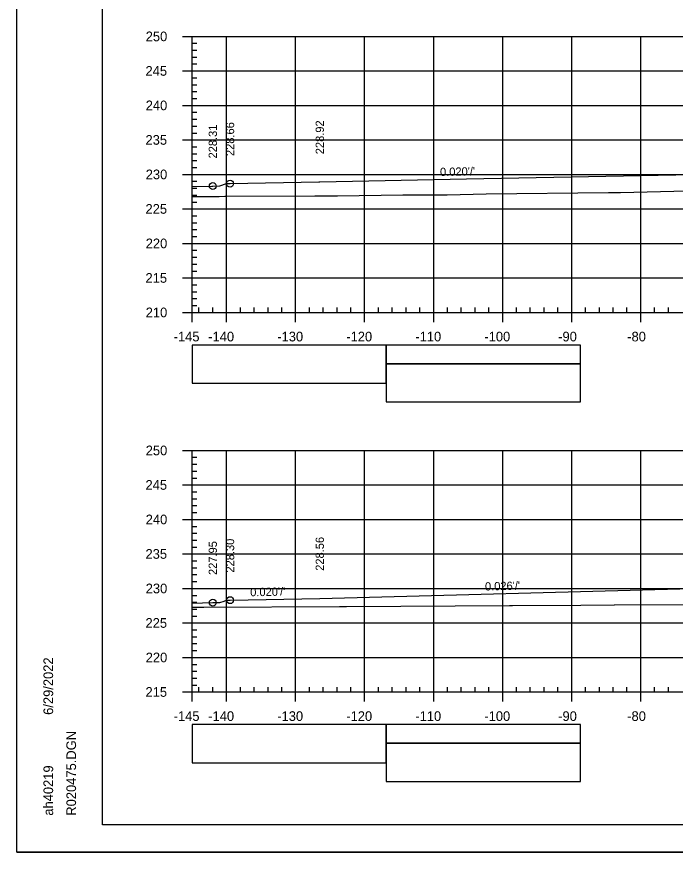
# Model space of a CAD drawing. Extents: x 1386544 to 1388153, y 379785 to 390999.
# Drawn here: x 1387210 to 1387305.4, y 380478.3 to 380599.4 of the extents above; entities that cross this region are included whole.
import ezdxf

# ---------------------------------------------------------------- set-up
doc = ezdxf.new("R2010")
doc.units = 0
for name, color, linetype in [('R_Axis', 7, 'Continuous'), ('R_Axis Annot', 7, 'Continuous'), ('R_Border', 7, 'Continuous'), ('R_Exist Surface', 7, 'Continuous'), ('R_Fin Surface', 7, 'Continuous'), ('R_Grid', 7, 'Continuous'), ('R_No Plot', 7, 'Continuous'), ('R_Striping', 7, 'Continuous')]:
    doc.layers.add(name, color=color, linetype=linetype)

msp = doc.modelspace()

# ---------------------------------------------------------------- linework, layer by layer
at = {"layer": 'R_Axis'}
for p, q in [((1387234.01, 380596.56), (1387235.41, 380596.56)), ((1387235.41, 380556.56), (1387235.41, 380596.56)), ((1387235.41, 380595.56), (1387236.11, 380595.56)), ((1387235.41, 380594.56), (1387236.11, 380594.56)), ((1387235.41, 380593.56), (1387236.11, 380593.56)), ((1387235.41, 380592.56), (1387236.11, 380592.56)), ((1387234.01, 380591.56), (1387235.41, 380591.56)), ((1387235.41, 380590.56), (1387236.11, 380590.56)), ((1387235.41, 380589.56), (1387236.11, 380589.56)), ((1387235.41, 380588.56), (1387236.11, 380588.56)), ((1387235.41, 380587.56), (1387236.11, 380587.56)), ((1387234.01, 380586.56), (1387235.41, 380586.56)), ((1387235.41, 380585.56), (1387236.11, 380585.56)), ((1387235.41, 380584.56), (1387236.11, 380584.56)), ((1387235.41, 380583.56), (1387236.11, 380583.56)), ((1387234.01, 380581.56), (1387235.41, 380581.56)), ((1387235.41, 380582.56), (1387236.11, 380582.56)), ((1387235.41, 380580.56), (1387236.11, 380580.56)), ((1387235.41, 380579.56), (1387236.11, 380579.56)), ((1387235.41, 380578.56), (1387236.11, 380578.56)), ((1387234.01, 380576.56), (1387235.41, 380576.56)), ((1387235.41, 380577.56), (1387236.11, 380577.56)), ((1387235.41, 380575.56), (1387236.11, 380575.56)), ((1387235.41, 380574.56), (1387236.11, 380574.56)), ((1387235.41, 380573.56), (1387236.11, 380573.56)), ((1387235.41, 380572.56), (1387236.11, 380572.56)), ((1387234.01, 380571.56), (1387235.41, 380571.56)), ((1387235.41, 380570.56), (1387236.11, 380570.56)), ((1387235.41, 380569.56), (1387236.11, 380569.56)), ((1387235.41, 380568.56), (1387236.11, 380568.56)), ((1387235.41, 380567.56), (1387236.11, 380567.56)), ((1387234.01, 380566.56), (1387235.41, 380566.56)), ((1387235.41, 380565.56), (1387236.11, 380565.56)), ((1387235.41, 380564.56), (1387236.11, 380564.56)), ((1387235.41, 380563.56), (1387236.11, 380563.56)), ((1387235.41, 380562.56), (1387236.11, 380562.56)), ((1387234.01, 380561.56), (1387235.41, 380561.56)), ((1387235.41, 380560.56), (1387236.11, 380560.56)), ((1387235.41, 380559.56), (1387236.11, 380559.56)), ((1387235.41, 380558.56), (1387236.11, 380558.56)), ((1387235.41, 380557.56), (1387236.11, 380557.56)), ((1387235.41, 380556.56), (1387235.41, 380557.26)), ((1387236.41, 380556.56), (1387236.41, 380557.26)), ((1387238.41, 380556.56), (1387238.41, 380557.26)), ((1387242.41, 380556.56), (1387242.41, 380557.26)), ((1387244.41, 380556.56), (1387244.41, 380557.26)), ((1387246.41, 380556.56), (1387246.41, 380557.26)), ((1387248.41, 380556.56), (1387248.41, 380557.26)), ((1387252.41, 380556.56), (1387252.41, 380557.26)), ((1387254.41, 380556.56), (1387254.41, 380557.26)), ((1387256.41, 380556.56), (1387256.41, 380557.26)), ((1387258.41, 380556.56), (1387258.41, 380557.26)), ((1387262.41, 380556.56), (1387262.41, 380557.26)), ((1387264.41, 380556.56), (1387264.41, 380557.26)), ((1387266.41, 380556.56), (1387266.41, 380557.26)), ((1387268.41, 380556.56), (1387268.41, 380557.26)), ((1387272.41, 380556.56), (1387272.41, 380557.26)), ((1387274.41, 380556.56), (1387274.41, 380557.26)), ((1387276.41, 380556.56), (1387276.41, 380557.26)), ((1387278.41, 380556.56), (1387278.41, 380557.26)), ((1387282.41, 380556.56), (1387282.41, 380557.26)), ((1387284.41, 380556.56), (1387284.41, 380557.26)), ((1387286.41, 380556.56), (1387286.41, 380557.26)), ((1387288.41, 380556.56), (1387288.41, 380557.26)), ((1387292.41, 380556.56), (1387292.41, 380557.26)), ((1387294.41, 380556.56), (1387294.41, 380557.26)), ((1387296.41, 380556.56), (1387296.41, 380557.26)), ((1387298.41, 380556.56), (1387298.41, 380557.26)), ((1387302.41, 380556.56), (1387302.41, 380557.26)), ((1387304.41, 380556.56), (1387304.41, 380557.26)), ((1387234.01, 380556.56), (1387235.41, 380556.56)), ((1387235.41, 380556.56), (1387525.41, 380556.56)), ((1387235.41, 380555.16), (1387235.41, 380556.56)), ((1387240.41, 380555.16), (1387240.41, 380556.56)), ((1387250.41, 380555.16), (1387250.41, 380556.56)), ((1387260.41, 380555.16), (1387260.41, 380556.56)), ((1387270.41, 380555.16), (1387270.41, 380556.56)), ((1387280.41, 380555.16), (1387280.41, 380556.56)), ((1387290.41, 380555.16), (1387290.41, 380556.56)), ((1387300.41, 380555.16), (1387300.41, 380556.56)), ((1387234.01, 380536.56), (1387235.41, 380536.56)), ((1387235.41, 380501.56), (1387235.41, 380536.56)), ((1387235.41, 380535.56), (1387236.11, 380535.56)), ((1387235.41, 380534.56), (1387236.11, 380534.56)), ((1387235.41, 380533.56), (1387236.11, 380533.56)), ((1387235.41, 380532.56), (1387236.11, 380532.56)), ((1387234.01, 380531.56), (1387235.41, 380531.56)), ((1387235.41, 380530.56), (1387236.11, 380530.56)), ((1387235.41, 380529.56), (1387236.11, 380529.56)), ((1387235.41, 380528.56), (1387236.11, 380528.56)), ((1387235.41, 380527.56), (1387236.11, 380527.56)), ((1387234.01, 380526.56), (1387235.41, 380526.56)), ((1387235.41, 380525.56), (1387236.11, 380525.56)), ((1387235.41, 380524.56), (1387236.11, 380524.56)), ((1387235.41, 380523.56), (1387236.11, 380523.56)), ((1387235.41, 380522.56), (1387236.11, 380522.56)), ((1387234.01, 380521.56), (1387235.41, 380521.56)), ((1387235.41, 380520.56), (1387236.11, 380520.56)), ((1387235.41, 380519.56), (1387236.11, 380519.56)), ((1387235.41, 380518.56), (1387236.11, 380518.56)), ((1387235.41, 380517.56), (1387236.11, 380517.56)), ((1387234.01, 380516.56), (1387235.41, 380516.56)), ((1387235.41, 380515.56), (1387236.11, 380515.56)), ((1387235.41, 380514.56), (1387236.11, 380514.56)), ((1387235.41, 380513.56), (1387236.11, 380513.56)), ((1387235.41, 380512.56), (1387236.11, 380512.56)), ((1387234.01, 380511.56), (1387235.41, 380511.56)), ((1387235.41, 380510.56), (1387236.11, 380510.56)), ((1387235.41, 380509.56), (1387236.11, 380509.56)), ((1387235.41, 380508.56), (1387236.11, 380508.56)), ((1387235.41, 380507.56), (1387236.11, 380507.56)), ((1387234.01, 380506.56), (1387235.41, 380506.56)), ((1387235.41, 380505.56), (1387236.11, 380505.56)), ((1387235.41, 380504.56), (1387236.11, 380504.56)), ((1387235.41, 380503.56), (1387236.11, 380503.56)), ((1387234.01, 380501.56), (1387235.41, 380501.56)), ((1387235.41, 380502.56), (1387236.11, 380502.56)), ((1387235.41, 380501.56), (1387235.41, 380502.26)), ((1387235.41, 380501.56), (1387525.41, 380501.56)), ((1387235.41, 380500.16), (1387235.41, 380501.56)), ((1387236.41, 380501.56), (1387236.41, 380502.26)), ((1387238.41, 380501.56), (1387238.41, 380502.26)), ((1387240.41, 380500.16), (1387240.41, 380501.56)), ((1387242.41, 380501.56), (1387242.41, 380502.26)), ((1387244.41, 380501.56), (1387244.41, 380502.26)), ((1387246.41, 380501.56), (1387246.41, 380502.26)), ((1387248.41, 380501.56), (1387248.41, 380502.26)), ((1387250.41, 380500.16), (1387250.41, 380501.56)), ((1387252.41, 380501.56), (1387252.41, 380502.26)), ((1387254.41, 380501.56), (1387254.41, 380502.26)), ((1387256.41, 380501.56), (1387256.41, 380502.26)), ((1387258.41, 380501.56), (1387258.41, 380502.26)), ((1387260.41, 380500.16), (1387260.41, 380501.56)), ((1387262.41, 380501.56), (1387262.41, 380502.26)), ((1387264.41, 380501.56), (1387264.41, 380502.26)), ((1387266.41, 380501.56), (1387266.41, 380502.26)), ((1387268.41, 380501.56), (1387268.41, 380502.26)), ((1387270.41, 380500.16), (1387270.41, 380501.56)), ((1387272.41, 380501.56), (1387272.41, 380502.26)), ((1387274.41, 380501.56), (1387274.41, 380502.26)), ((1387276.41, 380501.56), (1387276.41, 380502.26)), ((1387278.41, 380501.56), (1387278.41, 380502.26)), ((1387280.41, 380500.16), (1387280.41, 380501.56)), ((1387282.41, 380501.56), (1387282.41, 380502.26)), ((1387284.41, 380501.56), (1387284.41, 380502.26)), ((1387286.41, 380501.56), (1387286.41, 380502.26)), ((1387288.41, 380501.56), (1387288.41, 380502.26)), ((1387290.41, 380500.16), (1387290.41, 380501.56)), ((1387292.41, 380501.56), (1387292.41, 380502.26)), ((1387294.41, 380501.56), (1387294.41, 380502.26)), ((1387296.41, 380501.56), (1387296.41, 380502.26)), ((1387298.41, 380501.56), (1387298.41, 380502.26)), ((1387300.41, 380500.16), (1387300.41, 380501.56)), ((1387302.41, 380501.56), (1387302.41, 380502.26)), ((1387304.41, 380501.56), (1387304.41, 380502.26))]:
    msp.add_line(p, q, dxfattribs=at)
at = {"layer": 'R_Border'}
for p, q in [((1387222.41, 380482.31), (1387222.41, 380687.77)), ((1387222.41, 380482.31), (1387222.41, 380482.31)), ((1387538.59, 380482.31), (1387222.41, 380482.31))]:
    msp.add_line(p, q, dxfattribs=at)
at = {"layer": 'R_Exist Surface'}
for points in [[(1387235.41, 380573.37), (1387239.34, 380573.38), (1387240.14, 380573.39), (1387240.33, 380573.39), (1387253.2, 380573.45), (1387256.48, 380573.47), (1387265.96, 380573.58), (1387272.38, 380573.61), (1387278.01, 380573.73), (1387295.75, 380573.92), (1387297.47, 380573.95), (1387305.21, 380574.13), (1387309.05, 380574.23)], [(1387235.41, 380513.86), (1387235.58, 380513.86), (1387237.09, 380513.87), (1387256.77, 380513.94), (1387257.79, 380513.95), (1387281.37, 380514.08), (1387281.82, 380514.08), (1387291.72, 380514.14), (1387296.58, 380514.17), (1387296.59, 380514.17), (1387308.53, 380514.23), (1387308.74, 380514.23), (1387308.97, 380514.24), (1387319.78, 380514.27), (1387336.87, 380514.27), (1387338.46, 380514.27), (1387355.35, 380514.32), (1387357.74, 380514.32), (1387373.9, 380514.37), (1387377.02, 380514.37), (1387393.41, 380514.43), (1387397.2, 380514.43), (1387413.17, 380514.49)]]:
    msp.add_lwpolyline(points, dxfattribs=at)
at = {"layer": 'R_Fin Surface'}
for points in [[(1387235.41, 380574.81), (1387238.26, 380574.86), (1387238.41, 380574.87), (1387238.42, 380574.87), (1387239.41, 380574.89), (1387239.42, 380574.89), (1387240.41, 380575.22), (1387240.42, 380575.22), (1387240.91, 380575.22), (1387253.79, 380575.48), (1387253.91, 380575.48), (1387275.16, 380575.9), (1387308.01, 380576.54), (1387308.91, 380576.56), (1387308.91, 380576.56), (1387309.41, 380576.56)], [(1387235.41, 380514.45), (1387238.41, 380514.51), (1387239.41, 380514.53), (1387240.06, 380514.74), (1387240.41, 380514.86), (1387240.57, 380514.86), (1387240.91, 380514.86), (1387240.92, 380514.86), (1387253.91, 380515.12), (1387307.87, 380516.53), (1387308.37, 380516.54), (1387308.89, 380516.56), (1387308.91, 380516.56), (1387309.41, 380516.56)]]:
    msp.add_lwpolyline(points, dxfattribs=at)
for points in [[(1387235.41, 380546.29), (1387263.51, 380546.29), (1387263.51, 380551.82), (1387235.41, 380551.82)], [(1387235.41, 380491.29), (1387263.51, 380491.29), (1387263.51, 380496.82), (1387235.41, 380496.82)]]:
    msp.add_lwpolyline(points, close=True, dxfattribs=at)
at = {"layer": 'R_Grid'}
for p, q in [((1387235.41, 380596.56), (1387525.41, 380596.56)), ((1387235.41, 380556.56), (1387235.41, 380596.56)), ((1387240.41, 380556.56), (1387240.41, 380596.56)), ((1387250.41, 380556.56), (1387250.41, 380596.56)), ((1387260.41, 380556.56), (1387260.41, 380596.56)), ((1387270.41, 380556.56), (1387270.41, 380596.56)), ((1387280.41, 380556.56), (1387280.41, 380596.56)), ((1387290.41, 380556.56), (1387290.41, 380596.56)), ((1387300.41, 380556.56), (1387300.41, 380596.56)), ((1387235.41, 380591.56), (1387525.41, 380591.56)), ((1387235.41, 380586.56), (1387525.41, 380586.56)), ((1387235.41, 380581.56), (1387525.41, 380581.56)), ((1387235.41, 380576.56), (1387309.41, 380576.56)), ((1387235.41, 380571.56), (1387525.41, 380571.56)), ((1387235.41, 380566.56), (1387525.41, 380566.56)), ((1387235.41, 380561.56), (1387525.41, 380561.56)), ((1387235.41, 380556.56), (1387525.41, 380556.56)), ((1387235.41, 380536.56), (1387525.41, 380536.56)), ((1387235.41, 380501.56), (1387235.41, 380536.56)), ((1387240.41, 380501.56), (1387240.41, 380536.56)), ((1387250.41, 380501.56), (1387250.41, 380536.56)), ((1387260.41, 380501.56), (1387260.41, 380536.56)), ((1387270.41, 380501.56), (1387270.41, 380536.56)), ((1387280.41, 380501.56), (1387280.41, 380536.56)), ((1387290.41, 380501.56), (1387290.41, 380536.56)), ((1387300.41, 380501.56), (1387300.41, 380536.56)), ((1387235.41, 380531.56), (1387525.41, 380531.56)), ((1387235.41, 380526.56), (1387525.41, 380526.56)), ((1387235.41, 380521.56), (1387525.41, 380521.56)), ((1387235.41, 380516.56), (1387525.41, 380516.56)), ((1387235.41, 380511.56), (1387525.41, 380511.56)), ((1387235.41, 380506.56), (1387525.41, 380506.56)), ((1387235.41, 380501.56), (1387525.41, 380501.56))]:
    msp.add_line(p, q, dxfattribs=at)
at = {"layer": 'R_No Plot'}
msp.add_line((1387210.01, 380478.33), (1387543.34, 380478.33), dxfattribs=at)
for points in [[(1387210, 380691.66), (1387543.34, 380691.66), (1387543.34, 380478.33), (1387210, 380478.33)], [(1387456.33, 380687.77), (1387475.95, 380687.77), (1387475.95, 380677.89), (1387492.06, 380677.89), (1387515.26, 380677.89), (1387515.26, 380653.56), (1387538.59, 380653.56), (1387538.59, 380482.31), (1387222.41, 380482.31), (1387222.41, 380687.77)]]:
    msp.add_lwpolyline(points, close=True, dxfattribs=at)
for centre in [(1387238.41, 380574.87), (1387240.91, 380575.22), (1387238.41, 380514.51), (1387240.91, 380514.86)]:
    msp.add_circle(centre, 0.5, dxfattribs=at)
at = {"layer": 'R_Striping'}
for points in [[(1387263.51, 380549.12), (1387291.7, 380549.12), (1387291.7, 380551.82), (1387263.51, 380551.82)], [(1387263.51, 380543.59), (1387291.7, 380543.59), (1387291.7, 380549.12), (1387263.51, 380549.12)], [(1387263.51, 380494.12), (1387291.7, 380494.12), (1387291.7, 380496.82), (1387263.51, 380496.82)], [(1387263.51, 380488.59), (1387291.7, 380488.59), (1387291.7, 380494.12), (1387263.51, 380494.12)]]:
    msp.add_lwpolyline(points, close=True, dxfattribs=at)

# ---------------------------------------------------------------- texts
at = {"layer": 'R_Axis Annot'}
for s, p in [('250', (1387228.69, 380595.86)), ('245', (1387228.66, 380590.86)), ('240', (1387228.69, 380585.86)), ('235', (1387228.66, 380580.86)), ('230', (1387228.69, 380575.86)), ('225', (1387228.66, 380570.86)), ('220', (1387228.69, 380565.86)), ('215', (1387228.66, 380560.86)), ('210', (1387228.69, 380555.86)), ('-145', (1387232.74, 380552.36)), ('-140', (1387237.75, 380552.36)), ('-130', (1387247.75, 380552.36)), ('-120', (1387257.75, 380552.36)), ('-110', (1387267.75, 380552.36)), ('-100', (1387277.75, 380552.36)), ('-90', (1387288.45, 380552.36)), ('-80', (1387298.45, 380552.36)), ('250', (1387228.69, 380535.86)), ('245', (1387228.66, 380530.86)), ('240', (1387228.69, 380525.86)), ('235', (1387228.66, 380520.86)), ('230', (1387228.69, 380515.86)), ('225', (1387228.66, 380510.86)), ('220', (1387228.69, 380505.86)), ('215', (1387228.66, 380500.86)), ('-145', (1387232.74, 380497.36)), ('-140', (1387237.75, 380497.36)), ('-130', (1387247.75, 380497.36)), ('-120', (1387257.75, 380497.36)), ('-110', (1387267.75, 380497.36)), ('-100', (1387277.75, 380497.36)), ('-90', (1387288.45, 380497.36)), ('-80', (1387298.45, 380497.36))]:
    msp.add_text(s, height=1.4, dxfattribs=at).set_placement(p)
at = {"layer": 'R_Border'}
for s, p in [('6/29/2022', (1387215.28, 380498.24)), ('R020475.DGN', (1387218.6, 380483.63)), ('ah40219', (1387215.28, 380483.63))]:
    msp.add_text(s, height=1.4, rotation=90, dxfattribs=at).set_placement(p)
at = {"layer": 'R_No Plot'}
for s, rotation, p in [('228.66', 90, (1387241.51, 380579.22)), ('228.92', 90, (1387254.51, 380579.48)), ('228.31', 90, (1387239.01, 380578.87)), ("0.020'/'", 1.1272, (1387271.34, 380576.32)), ('227.95', 90, (1387239.01, 380518.51)), ('228.30', 90, (1387241.51, 380518.86)), ('228.56', 90, (1387254.51, 380519.12)), ("0.026'/'", 1.4956, (1387277.86, 380516.25)), ("0.020'/'", 1.1457, (1387243.84, 380515.42))]:
    msp.add_text(s, height=1.2, rotation=rotation, dxfattribs=at).set_placement(p)
for p in [(1387253.87, 380575.43), (1387253.87, 380515.07)]:
    msp.add_text('+', height=0.1, dxfattribs=at).set_placement(p)

doc.saveas('drawing.dxf')
